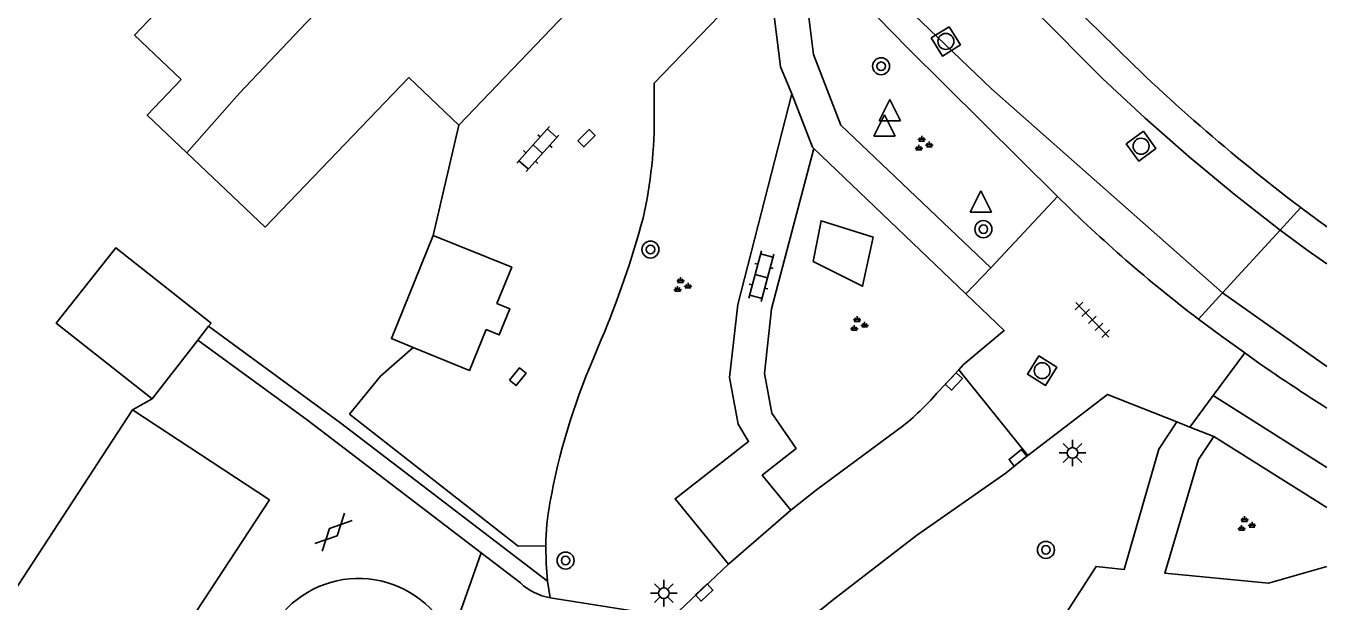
# Model space of a CAD drawing. Extents: x 136000 to 138005, y 398500 to 400500.
# Drawn here: x 137938.9 to 138000, y 399619.1 to 399646.1 of the extents above; entities that cross this region are included whole.
import ezdxf

# ---------------------------------------------------------------- set-up
doc = ezdxf.new("R2010")
doc.units = 0
for name, color, linetype in [('gg-afsc-erfafscheiding', 7, 'Continuous'), ('gg-bbg-bijgebouw', 7, 'Continuous'), ('gg-bbg-gedigitaliseerde bebouwing', 7, 'Continuous'), ('gg-bbg-gedigitaliseerde bijgebouw', 7, 'Continuous'), ('gg-bbg-hoofdgebouw', 7, 'Continuous'), ('gg-bbg-tussenscheiding', 7, 'Continuous'), ('gg-knt-verharding', 7, 'Continuous'), ('gg-knt-verharding nz', 7, 'Continuous'), ('gt-grn-groengrens', 7, 'Continuous'), ('gt-grn-vlakafsluiter', 7, 'Continuous'), ('gt-grn-weggrens', 7, 'Continuous'), ('gt-symb-boom', 7, 'Continuous'), ('gt-symb-gesloten verharding', 7, 'Continuous'), ('gt-symb-groenvak', 7, 'Continuous'), ('gt-symb-klinker verharding', 7, 'Continuous'), ('gt-symb-kolk', 7, 'Continuous'), ('gt-symb-kolk center center', 7, 'Continuous'), ('gt-symb-lichtmast', 7, 'Continuous'), ('gt-symb-rioolschacht', 7, 'Continuous'), ('gt-symb-tegel verharding', 7, 'Continuous'), ('gt-symb-waterafsluiter', 7, 'Continuous')]:
    doc.layers.add(name, color=color, linetype=linetype)

# ---------------------------------------------------------------- blocks, each defined once
blk = doc.blocks.new('gt0-KOLK')
at = {"layer": 'gt-symb-kolk'}
blk.add_lwpolyline([(0, 0), (0.375, 0), (0.375, 0.4), (-0.375, 0.4), (-0.375, 0), (0, 0)], dxfattribs=at)
blk = doc.blocks.new('gt0-RS')
at = {"layer": 'gt-symb-rioolschacht'}
blk.add_lwpolyline([(-0.5, -0.5), (0.5, -0.5), (0.5, 0.5), (-0.5, 0.5)], close=True, dxfattribs=at)
blk.add_circle((0, 0), 0.375, dxfattribs=at)
blk = doc.blocks.new('gt0-GRVAK')
at = {"layer": 'gt-symb-groenvak'}
for p, q in [((-0.11, 0.189), (-0.228, 0.24)), ((-0.182, 0.153), (0.088, 0.153)), ((-0.091, 0.211), (-0.156, 0.322)), ((-0.047, 0.214), (-0.047, 0.393)), ((-0.004, 0.211), (0.061, 0.322)), ((0.015, 0.189), (0.133, 0.24)), ((0.262, -0.052), (0.197, 0.059)), ((0.305, -0.049), (0.305, 0.13)), ((0.349, -0.052), (0.414, 0.059)), ((-0.245, -0.228), (-0.363, -0.177)), ((-0.318, -0.264), (-0.047, -0.264)), ((-0.226, -0.206), (-0.291, -0.095)), ((-0.183, -0.203), (-0.183, -0.024)), ((-0.139, -0.206), (-0.074, -0.095)), ((-0.12, -0.228), (-0.002, -0.177)), ((0.243, -0.074), (0.125, -0.023)), ((0.17, -0.11), (0.441, -0.11)), ((0.368, -0.074), (0.486, -0.023))]:
    blk.add_line(p, q, dxfattribs=at)
blk = doc.blocks.new('gt0-TEG1')
at = {"layer": 'gt-symb-tegel verharding'}
for p, q in [((-1.125, 0), (1.125, 0)), ((-0.9, -0.25), (-0.9, 0.25)), ((-0.45, -0.25), (-0.45, 0.25)), ((0, -0.25), (0, 0.25)), ((0.45, -0.25), (0.45, 0.25)), ((0.9, -0.25), (0.9, 0.25))]:
    blk.add_line(p, q, dxfattribs=at)
blk = doc.blocks.new('gt0-BOOM')
at = {"layer": 'gt-symb-boom'}
for radius in [0.4, 0.2]:
    blk.add_circle((0, 0), radius, dxfattribs=at)
blk = doc.blocks.new('gt0-KOLKCC')
at = {"layer": 'gt-symb-kolk center center'}
blk.add_lwpolyline([(-0.375, 0.2), (0.375, 0.2), (0.375, -0.2), (-0.375, -0.2)], close=True, dxfattribs=at)
blk = doc.blocks.new('gt0-KL1')
at = {"layer": 'gt-symb-klinker verharding'}
for p, q in [((-1.15, 0.3), (1.15, 0.3)), ((-1, -0.3), (-1, 0.3)), ((-0.5, 0.3), (-0.5, 0.45)), ((0, -0.3), (0, 0.3)), ((0.5, 0.3), (0.5, 0.45)), ((1, -0.3), (1, 0.3)), ((-1.15, -0.3), (1.15, -0.3)), ((-0.5, -0.45), (-0.5, -0.3)), ((0.5, -0.45), (0.5, -0.3))]:
    blk.add_line(p, q, dxfattribs=at)
blk = doc.blocks.new('gt0-LMAST')
at = {"layer": 'gt-symb-lichtmast'}
for p, q in [((-0.005, 0.246), (-0.005, 0.621)), ((-0.182, 0.173), (-0.447, 0.438)), ((0.172, 0.173), (0.437, 0.438)), ((-0.255, -0.004), (-0.63, -0.004)), ((-0.182, -0.181), (-0.447, -0.446)), ((-0.005, -0.254), (-0.005, -0.629)), ((0.437, -0.446), (0.172, -0.181)), ((0.245, -0.004), (0.62, -0.004))]:
    blk.add_line(p, q, dxfattribs=at)
blk.add_circle((-0.005, -0.004), 0.25, dxfattribs=at)
blk = doc.blocks.new('gt0-WAFSL')
at = {"layer": 'gt-symb-waterafsluiter'}
for p, q in [((-0.5, -0.333), (0, 0.667)), ((0, 0.667), (0.5, -0.333)), ((0.5, -0.333), (-0.5, -0.333))]:
    blk.add_line(p, q, dxfattribs=at)
blk = doc.blocks.new('gt0-GESVH1')
at = {"layer": 'gt-symb-gesloten verharding'}
for p, q in [((-0.992, -0.261), (0.008, 0.239)), ((0.008, -0.261), (-0.992, 0.239)), ((0.008, 0.239), (1.008, -0.261)), ((1.008, 0.239), (0.008, -0.261))]:
    blk.add_line(p, q, dxfattribs=at)

msp = doc.modelspace()

# ---------------------------------------------------------------- linework, layer by layer
at = {"layer": 'gg-afsc-erfafscheiding'}
msp.add_line((137958.026, 399636.321), (137959.24, 399641.49), dxfattribs=at)
for points in [[(137947.49, 399632.057), (137953.694, 399627.512), (137963.402, 399620.102)], [(137954.1, 399627.931), (137955.555, 399629.724), (137957.086, 399631.065)]]:
    msp.add_lwpolyline(points, dxfattribs=at)
at = {"layer": 'gg-bbg-bijgebouw'}
for p, q in [((137946.983, 399631.407), (137947.49, 399632.057)), ((137947.49, 399632.057), (137947.604, 399632.204)), ((137944.835, 399628.646), (137946.983, 399631.407))]:
    msp.add_line(p, q, dxfattribs=at)
for points in [[(137958.026, 399636.321), (137956.068, 399631.483), (137957.086, 399631.065)], [(137961.021, 399633.124), (137961.72, 399634.827), (137958.026, 399636.321)], [(137961.021, 399633.124), (137961.633, 399632.875), (137961.135, 399631.652), (137960.52, 399631.902)], [(137957.086, 399631.065), (137959.731, 399629.98), (137960.52, 399631.902)]]:
    msp.add_lwpolyline(points, dxfattribs=at)
at = {"layer": 'gg-bbg-gedigitaliseerde bebouwing'}
for points in [[(137946.47, 399640.194), (137944.608, 399641.963), (137946.2, 399643.64)], [(137956.89, 399643.73), (137950.138, 399636.71), (137946.47, 399640.194)], [(137943.906, 399628.13), (137933.43, 399612.098), (137939.81, 399607.9)]]:
    msp.add_lwpolyline(points, dxfattribs=at)
at = {"layer": 'gg-bbg-gedigitaliseerde bijgebouw'}
msp.add_lwpolyline([(137944.835, 399628.646), (137940.337, 399632.203), (137943.134, 399635.739), (137947.604, 399632.204)], dxfattribs=at)
at = {"layer": 'gg-bbg-hoofdgebouw'}
for p, q in [((137959.24, 399641.49), (137967.93, 399650.56)), ((137956.89, 399643.73), (137959.24, 399641.49)), ((137950.34, 399623.91), (137943.906, 399628.13)), ((137950.34, 399623.91), (137943.357, 399613.293))]:
    msp.add_line(p, q, dxfattribs=at)
msp.add_lwpolyline([(137957.81, 399660.18), (137944.01, 399645.72), (137946.2, 399643.64)], dxfattribs=at)
at = {"layer": 'gg-bbg-tussenscheiding'}
msp.add_lwpolyline([(137961.811, 399656.376), (137952.074, 399646.287), (137948.934, 399642.996), (137946.47, 399640.194)], dxfattribs=at)
at = {"layer": 'gg-knt-verharding'}
for p, q in [((137973.753, 399649.01), (137968.415, 399643.463)), ((137989.59, 399645.62), (137987.598, 399647.575)), ((137978.893, 399646.561), (137980.315, 399645.098)), ((137987.342, 399638.152), (137980.315, 399645.098)), ((137968.413, 399642.065), (137968.415, 399643.463)), ((137977.169, 399641.491), (137984.212, 399634.805)), ((137983.036, 399633.576), (137975.903, 399640.401)), ((137984.212, 399634.805), (137987.342, 399638.152)), ((137965.539, 399630.51), (137965.925, 399631.437)), ((137996.137, 399630.805), (137994.657, 399628.809)), ((137982.716, 399630.009), (137981.783, 399629.024)), ((137985.952, 399625.998), (137982.716, 399630.009)), ((137994.657, 399628.809), (138000, 399625.44)), ((137993.56, 399627.329), (137992.952, 399627.57)), ((137994.68, 399626.886), (137993.56, 399627.329)), ((137994.68, 399626.886), (138000, 399623.555)), ((137985.952, 399625.998), (137985.613, 399625.729)), ((137974.826, 399623.427), (137971.892, 399620.901)), ((137962.127, 399620.015), (137960.284, 399621.423)), ((137969.269, 399618.406), (137971.892, 399620.901)), ((137963.402, 399620.102), (137963.525, 399619.316)), ((137969.269, 399618.406), (137963.525, 399619.316))]:
    msp.add_line(p, q, dxfattribs=at)
for points in [[(137975.563, 399650.271), (137975.247, 399649.952), (137975.889, 399644.799), (137977.169, 399641.491)], [(137973.753, 399649.01), (137974.337, 399644.227), (137974.878, 399642.966)], [(137971.892, 399620.901), (137969.39, 399623.97), (137972.84, 399626.65), (137972.35, 399627.46), (137971.94, 399629.66), (137972.33, 399633.08), (137974.878, 399642.966)], [(137975.903, 399640.401), (137975.849, 399640.452), (137974.878, 399642.966)], [(137975.903, 399640.401), (137973.92, 399632.88), (137973.59, 399629.84), (137973.93, 399627.98), (137975.07, 399626.33), (137973.48, 399625.07), (137974.826, 399623.427)], [(137982.716, 399630.009), (137982.93, 399630.263), (137984.837, 399631.853), (137983.036, 399633.576)], [(137996.137, 399630.805), (137995.04, 399631.589), (137993.964, 399632.391)], [(137960.284, 399621.423), (137952.129, 399627.656), (137946.983, 399631.407)], [(137992.952, 399627.57), (137989.691, 399628.86), (137985.952, 399625.998)], [(137963.314, 399621.761), (137962.03, 399621.735), (137954.1, 399627.931)], [(137974.826, 399623.427), (137976.024, 399624.386), (137980.12, 399627.41)], [(137992.952, 399627.57), (137992.1, 399626.3), (137990.48, 399620.65), (137989.16, 399620.79), (137985.29, 399614.8), (137984.404, 399613.311)], [(137994.68, 399626.886), (137993.97, 399625.811), (137992.38, 399620.481), (137997.26, 399620.011), (138000, 399620.789)], [(137985.613, 399625.729), (137984.933, 399625.189), (137980.72, 399622.25), (137976.77, 399619.2), (137975.36, 399618.057)], [(137963.314, 399621.761), (137963.33, 399620.929), (137963.402, 399620.102)]]:
    msp.add_lwpolyline(points, dxfattribs=at)
for centre, radius, start, end in [((138050.029, 399705.779), 85.276, 224.8671, 233.05669), ((137946.864, 399641.863), 21.549, 347.31537, 0.53727), ((138034.666, 399685.862), 67.2, 225.23293, 232.72191), ((138047.131, 399701.816), 80.367, 233.00941, 234.09425), ((137925.44, 399648.58), 43.965, 337.0508, 344.90605), ((138042.266, 399695.561), 79.506, 234.53573, 237.88584), ((137993.575, 399618.415), 30.533, 156.66423, 169.88419), ((137972.442, 399636.985), 12.273, 308.72586, 319.56081), ((137975.494, 399621.56), 12.181, 169.50814, 179.0538), ((137954.535, 399615.491), 4.739, 41.50267, 156.25377), ((137964.033, 399622.079), 2.809, 227.28032, 259.58958)]:
    msp.add_arc(centre, radius, start, end, dxfattribs=at)
at = {"layer": 'gg-knt-verharding nz'}
msp.add_line((137995.097, 399633.623), (138000, 399630.164), dxfattribs=at)
for points in [[(137983.092, 399650.09), (137989.459, 399643.683), (137991.468, 399641.814), (137993.53, 399640.005), (137995.644, 399638.257), (137997.808, 399636.571)], [(137979.883, 399647.393), (137984.244, 399643.197), (137995.097, 399633.623)], [(137997.808, 399636.571), (137999.116, 399635.6), (138000, 399634.986)]]:
    msp.add_lwpolyline(points, dxfattribs=at)
at = {"layer": 'gt-grn-groengrens'}
msp.add_lwpolyline([(137975.88, 399635.094), (137976.249, 399637.008), (137978.696, 399636.237), (137978.198, 399633.935), (137975.88, 399635.094)], dxfattribs=at)
at = {"layer": 'gt-grn-vlakafsluiter'}
msp.add_line((137944.835, 399628.646), (137943.906, 399628.13), dxfattribs=at)
at = {"layer": 'gt-grn-weggrens'}
for p, q in [((137997.808, 399636.571), (137998.776, 399637.624)), ((137995.097, 399633.623), (137997.808, 399636.571)), ((137983.036, 399633.576), (137984.212, 399634.805)), ((137993.964, 399632.391), (137995.097, 399633.623)), ((137993.56, 399627.329), (137994.657, 399628.809)), ((137959.071, 399617.972), (137960.284, 399621.423))]:
    msp.add_line(p, q, dxfattribs=at)

# ---------------------------------------------------------------- block references
at = {"layer": 'gt-symb-boom'}
for p in [(137979.063, 399644.255), (137983.865, 399636.613), (137968.235, 399635.657), (137964.251, 399621.067)]:
    msp.add_blockref('gt0-BOOM', p, dxfattribs=at)
at = {"layer": 'gt-symb-boom', "rotation": 90}
msp.add_blockref('gt0-BOOM', (137986.804, 399621.566), dxfattribs=at)
at = {"layer": 'gt-symb-gesloten verharding', "rotation": 45.56726640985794}
msp.add_blockref('gt0-GESVH1', (137953.333, 399622.403), dxfattribs=at)
at = {"layer": 'gt-symb-groenvak'}
for p in [(137981.02, 399640.593), (137969.693, 399633.965), (137977.987, 399632.134), (137996.176, 399622.751)]:
    msp.add_blockref('gt0-GRVAK', p, dxfattribs=at)
at = {"layer": 'gt-symb-klinker verharding'}
for p, rotation in [((137962.947, 399640.37), 48.08093588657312), ((137973.439, 399634.406), 75.2272760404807)]:
    msp.add_blockref('gt0-KL1', p, dxfattribs=dict(at, rotation=rotation))
at = {"layer": 'gt-symb-kolk'}
for p, rotation in [((137982.337, 399629.609), -133.46059710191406), ((137985.613, 399625.729), 38.46294706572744), ((137970.895, 399619.426), 43.500028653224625)]:
    msp.add_blockref('gt0-KOLK', p, dxfattribs=dict(at, rotation=rotation))
at = {"layer": 'gt-symb-kolk center center'}
for p, rotation in [((137965.232, 399640.879), 45.48623256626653), ((137962.006, 399629.694), 50.80331119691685)]:
    msp.add_blockref('gt0-KOLKCC', p, dxfattribs=dict(at, rotation=rotation))
at = {"layer": 'gt-symb-lichtmast'}
for p in [(137988.054, 399626.117), (137968.868, 399619.543)]:
    msp.add_blockref('gt0-LMAST', p, dxfattribs=at)
at = {"layer": 'gt-symb-rioolschacht'}
for p, rotation in [((137982.105, 399645.422), -148.2010871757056), ((137991.272, 399640.506), -143.829355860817), ((137986.627, 399629.975), -122.13289585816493)]:
    msp.add_blockref('gt0-RS', p, dxfattribs=dict(at, rotation=rotation))
at = {"layer": 'gt-symb-tegel verharding', "rotation": -46.13442163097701}
msp.add_blockref('gt0-TEG1', (137988.982, 399632.36), dxfattribs=at)
at = {"layer": 'gt-symb-waterafsluiter'}
for p in [(137979.474, 399642.023), (137979.224, 399641.308), (137983.752, 399637.737)]:
    msp.add_blockref('gt0-WAFSL', p, dxfattribs=at)

doc.saveas('drawing.dxf')
